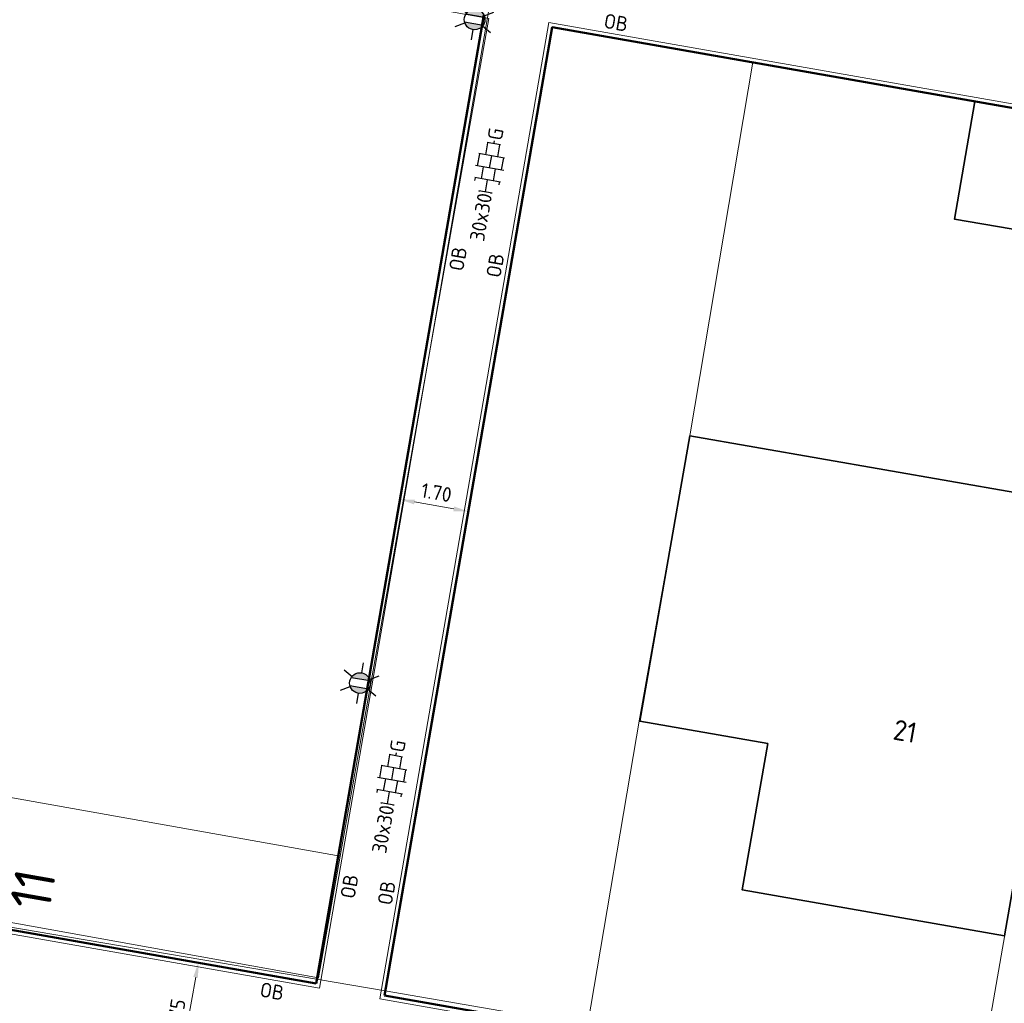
# Model space of a CAD drawing. Header units: metres. Extents: x 2514 to 227642, y 1683 to 852646.
# Tile 286 of 462: x 113922 to 113946, y 426295 to 426320. Entities that reach past the tile are written whole.
import ezdxf
from ezdxf.enums import TextEntityAlignment as Align
from ezdxf.lldxf.tags import DXFTag

# ---------------------------------------------------------------- set-up
doc = ezdxf.new("R2010")
doc.units = ezdxf.units.M
doc.layers.get('Defpoints').update_dxf_attribs({"color": 244, "lineweight": 35})
for name, color, linetype, lineweight in [('B-WE-GR-BEPLANTING_CULTUUR_HEESTERS-GV', 252, 'Continuous', 18), ('B-WE-KG-GRENS_PERCEEL-GV', 252, 'KG-PERCEEL', 18), ('B-WE-OG-BEBOUWING-GV', 4, 'Continuous', 35), ('B-WE-OG-BEBOUWING_HUISNUMMER-T25-200', 7, 'Continuous', 25), ('B-WE-OG-TERREIN_CULTUURSCHEIDING-GV', 252, 'Continuous', 18), ('N-WE-IE-MEUBILAIR_WEGMEUBILAIR_LICHTMAST-S', 7, 'Continuous', 25), ('N-WE-VH-KANTOPSLUITING-T18', 1, 'Continuous', 18), ('N-WE-VH-KANTOPSLUITING_ACHTERKANTBAND-G', 1, 'Continuous', 50), ('N-WE-VH-KANTOPSLUITING_OPSLUITBAND_100X200-G', 1, 'Continuous', 18), ('N-WE-VH-M', 7, 'Continuous', 18), ('N-WE-VH-VERHARDING_TEGEL-S', 1, 'Continuous', 25), ('X-XX-AL-VERWIJZING-S', 7, 'Continuous', 25)]:
    doc.layers.add(name, color=color, linetype=linetype, lineweight=lineweight)
doc.styles.add('NLCS-ISO', font='NLCS-ISO.ttf', dxfattribs={"height": 1.8})
doc.styles.add('NLCS-ISO-M200-T18', font='NLCS-ISO.ttf', dxfattribs={"height": 0.36})
doc.styles.add('NLCS-ISO-M200-T25', font='NLCS-ISO.ttf', dxfattribs={"height": 0.5})
doc.styles.get("Standard").update_dxf_attribs({"font": 'romans'})
tags = doc.linetypes.add('KG-PERCEEL', pattern='A,5.5,-2,["P",Standard,S=1.8,R=0,X=-0.5,Y=-0.9],-2,5.5,-2,[5,NLCS.SHX,S=0.75,R=0,X=0,Y=0],-2', length=19).pattern_tags.tags
tags[6] = DXFTag(74, 10)
doc.dimstyles.new('NLCS-M200-T18-PIJL_L2_H1', dxfattribs={"dimscale": 0.2, "dimtxt": 2.5, "dimasz": 1.8, "dimexe": 2, "dimexo": 2, "dimgap": 0.7, "dimtad": 1, "dimzin": 0, "dimdsep": 46, "dimtxsty": 'NLCS-ISO-M200-T18', "dimcen": 0, "dimdle": 2, "dimclrd": 256, "dimclre": 256, "dimclrt": 1, "dimadec": 1, "dimazin": 0, "dimtfac": 1, "dimtdec": 3, "dimtofl": 0, "dimtmove": 0, "dimatfit": 3, "dimfxl": 2, "dimfxlon": 1, "dimtfillclr": 256, "dimtolj": 1, "dimtzin": 0, "dimlwd": -1, "dimlwe": -1, "dimarcsym": 0})

# ---------------------------------------------------------------- blocks, each defined once
blk = doc.blocks.new('SVH-TEGEL_300X300_DUN_HALFST_KL-SO')
for p, q in [((-1.84, 1.5), (-1.5, 1.5)), ((-1.5, -1.6), (-1.5, 1.6)), ((0, -1.78), (0, 1.78)), ((0, 1.5), (1.5, 1.5)), ((1.5, -1.6), (1.5, 1.6)), ((-3.08, 0.75), (-3, 0.75)), ((-3, -0.83), (-3, 0.83)), ((-3, 0), (-1.5, 0)), ((-1.5, 0.75), (0, 0.75)), ((0, 0), (1.5, 0)), ((1.5, 0.75), (3, 0.75)), ((3, -0.83), (3, 0.83)), ((3, 0), (3.39, 0)), ((-3.08, -0.75), (-3, -0.75)), ((-1.5, -0.75), (0, -0.75)), ((1.5, -0.75), (3, -0.75)), ((-1.84, -1.5), (-1.5, -1.5)), ((0, -1.5), (1.5, -1.5))]:
    blk.add_line(p, q)
at = {"style": 'NLCS-ISO'}
blk.add_attdef('FORMAAT', text='', height=1.8, dxfattribs=at).set_placement((-3.18, 0), align=Align.MIDDLE_RIGHT)
blk.add_attdef('KLEUR', text='', height=1.8, dxfattribs=at).set_placement((3.49, 0), align=Align.MIDDLE_LEFT)
at = {"style": 'NLCS-ISO', "flags": 1}
blk.add_attdef('FUNCTIE', text='', height=1.8, dxfattribs=at).set_placement((0.12, -3.58), align=Align.MIDDLE_CENTER)
blk = doc.blocks.new('*D426')
at = {"layer": 'Defpoints', "color": 0, "transparency": 16777216}
for p in [(113926.365, 426296.377), (113927.235, 426296.224), (113926.758, 426293.516)]:
    blk.add_point(p, dxfattribs=at)
at = {"layer": 'N-WE-VH-M', "transparency": 16777216}
for p, q in [((113926.759, 426296.308), (113925.971, 426296.446)), ((113925.95, 426294.023), (113926.302, 426296.023)), ((113926.282, 426293.599), (113925.494, 426293.738))]:
    blk.add_line(p, q, dxfattribs=at)
for points in [[(113926.243, 426296.033), (113926.361, 426296.012), (113926.365, 426296.377)], [(113925.891, 426294.034), (113926.009, 426294.013), (113925.888, 426293.669)]]:
    blk.add_solid(points, dxfattribs=at)
at = {"layer": 'N-WE-VH-M', "color": 1, "transparency": 16777216, "insert": (113925.811, 426295.078), "char_height": 0.36, "attachment_point": 5, "rotation": 80.0136, "style": 'NLCS-ISO-M200-T18'}
blk.add_mtext('\\A1;2.75', dxfattribs=at)
blk = doc.blocks.new('SAL-VERWIJZING_DOORSNEDE_BOVEN-SO')
for p, q in [((-2, 9), (0, 14)), ((0, 14), (2, 9)), ((2, 9), (-2, 9)), ((0, 0), (0, 9))]:
    blk.add_line(p, q)
at = {"lineweight": 50, "style": 'NLCS-ISO'}
blk.add_attdef('...', text='', height=5, dxfattribs=at).set_placement((-0.05, -1.19), align=Align.TOP_CENTER)
blk = doc.blocks.new('*D677')
at = {"layer": 'Defpoints', "color": 0, "ltscale": 0.2, "transparency": 16777216}
for p in [(113931.321, 426307.762), (113932.996, 426307.467), (113932.996, 426307.467)]:
    blk.add_point(p, dxfattribs=at)
at = {"layer": 'N-WE-VH-M', "ltscale": 0.2, "transparency": 16777216}
for p, q in [((113931.321, 426307.762), (113931.391, 426308.156)), ((113932.996, 426307.467), (113933.065, 426307.861)), ((113931.676, 426307.699), (113932.641, 426307.53))]:
    blk.add_line(p, q, dxfattribs=at)
for points in [[(113931.686, 426307.758), (113931.665, 426307.64), (113931.321, 426307.762)], [(113932.651, 426307.589), (113932.631, 426307.471), (113932.996, 426307.467)]]:
    blk.add_solid(points, dxfattribs=at)
at = {"layer": 'N-WE-VH-M', "ltscale": 0.2, "transparency": 16777216, "insert": (113932.214, 426307.93), "char_height": 0.36, "attachment_point": 5, "rotation": 350.0266, "style": 'NLCS-ISO-M200-T18'}
blk.add_mtext('\\A1;1.70', dxfattribs=at)
blk = doc.blocks.new('N-SIE-WEG_LICHTMAST-SO')
h = blk.add_hatch(color=256)
h.paths.add_polyline_path([(1.16, 0.5, 0.658505), (-1.16, 0.5)])
h.paths.add_polyline_path([(-1.16, -0.5, 0.658505), (1.16, -0.5)])
at = {"flags": 128}
for points in [[(0, 1.27), (0, 2.53)], [(-2.19, 1.27), (-1.1, 0.63)], [(1.1, 0.63), (2.19, 1.27)], [(-1.16, 0.5), (1.16, 0.5)], [(-2.19, -1.27), (-1.1, -0.63)], [(-1.16, -0.5), (1.16, -0.5)], [(2.19, -1.27), (1.1, -0.63)], [(0, -1.27), (0, -2.53)]]:
    blk.add_lwpolyline(points, dxfattribs=at)
at = {"ltscale": 0.5}
blk.add_circle((0, 0), 1.27, dxfattribs=at)
at = {"style": 'NLCS-ISO'}
blk.add_attdef('TYPE', text='', height=1.8, dxfattribs=at).set_placement((0, 2.53), align=Align.BOTTOM_CENTER)

msp = doc.modelspace()

# ---------------------------------------------------------------- linework, layer by layer
at = {"layer": 'B-WE-GR-BEPLANTING_CULTUUR_HEESTERS-GV'}
msp.add_lwpolyline([(113929.848, 426298.996), (113913.2, 426301.96), (113912.668, 426299.009), (113929.318, 426296.008)], close=True, dxfattribs=at)
at = {"layer": 'B-WE-KG-GRENS_PERCEEL-GV', "ltscale": 0.2}
for points in [[(113939.984, 426318.503), (113935.056, 426319.376), (113930.958, 426295.69), (113935.921, 426294.828), (113937.21, 426302.409)], [(113949.614, 426316.797), (113939.984, 426318.503), (113938.45, 426309.376), (113937.21, 426302.409)], [(113955.489, 426315.756), (113949.614, 426316.797), (113945.492, 426293.166), (113951.249, 426292.166)], [(113911.009, 426299.081), (113930.958, 426295.69)]]:
    msp.add_lwpolyline(points, dxfattribs=at)
at = {"layer": 'B-WE-OG-BEBOUWING-GV'}
for points in [[(113949.614, 426316.797), (113945.435, 426317.537), (113944.941, 426314.644), (113949.114, 426313.931)], [(113948.019, 426307.651), (113938.44, 426309.325), (113937.214, 426302.313), (113940.354, 426301.764), (113939.725, 426298.167), (113946.168, 426297.04), (113947.725, 426305.968)]]:
    msp.add_lwpolyline(points, close=True, dxfattribs=at)
at = {"layer": 'B-WE-OG-TERREIN_CULTUURSCHEIDING-GV'}
msp.add_lwpolyline([(113928.99, 426325.242), (113917.748, 426327.195), (113913.2, 426301.96), (113929.848, 426298.996), (113933.498, 426319.578), (113928.125, 426320.541)], close=True, dxfattribs=at)
at = {"layer": 'N-WE-VH-KANTOPSLUITING_ACHTERKANTBAND-G', "ltscale": 0.2}
for p, q in [((113929.263, 426295.867), (113933.379, 426319.657)), ((113935.054, 426319.363), (113930.938, 426295.572))]:
    msp.add_line(p, q, dxfattribs=at)
at = {"layer": 'N-WE-VH-KANTOPSLUITING_ACHTERKANTBAND-G', "ltscale": 0.2, "flags": 128}
msp.add_lwpolyline([(113975.465, 426287.96), (113979.593, 426311.541), (113935.054, 426319.363)], dxfattribs=at)
at = {"layer": 'N-WE-VH-KANTOPSLUITING_ACHTERKANTBAND-G', "ltscale": 0.2}
for points in [[(113929.263, 426295.867), (113912.683, 426298.786)], [(113976.093, 426291.524), (113975.426, 426287.738), (113930.938, 426295.572)]]:
    msp.add_lwpolyline(points, dxfattribs=at)
at = {"layer": 'N-WE-VH-KANTOPSLUITING_OPSLUITBAND_100X200-G', "ltscale": 0.2}
for p, q in [((113933.495, 426319.738), (113929.345, 426295.751)), ((113934.972, 426319.478), (113930.822, 426295.491))]:
    msp.add_line(p, q, dxfattribs=at)
at = {"layer": 'N-WE-VH-KANTOPSLUITING_OPSLUITBAND_100X200-G', "ltscale": 0.2, "flags": 128}
msp.add_lwpolyline([(113975.564, 426287.943), (113979.709, 426311.622), (113934.972, 426319.478)], dxfattribs=at)
at = {"layer": 'N-WE-VH-KANTOPSLUITING_OPSLUITBAND_100X200-G', "ltscale": 0.2}
for points in [[(113929.345, 426295.751), (113912.567, 426298.705)], [(113976.191, 426291.507), (113975.508, 426287.622), (113930.822, 426295.491)]]:
    msp.add_lwpolyline(points, dxfattribs=at)

# ---------------------------------------------------------------- block references
at = {"layer": 'N-WE-IE-MEUBILAIR_WEGMEUBILAIR_LICHTMAST-S', "xscale": 0.2, "yscale": 0.2, "zscale": 0.2, "rotation": 350.1566500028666}
for p in [(113933.152, 426319.554), (113930.336, 426303.251)]:
    msp.add_blockref('N-SIE-WEG_LICHTMAST-SO', p, dxfattribs=at)
at = {"layer": 'N-WE-VH-VERHARDING_TEGEL-S', "xscale": 0.2, "yscale": 0.2, "zscale": 0.2, "rotation": 80.01356216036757}
for p in [(113933.521, 426315.908), (113931.117, 426300.872)]:
    msp.add_blockref('SVH-TEGEL_300X300_DUN_HALFST_KL-SO', p, dxfattribs=at).add_auto_attribs({'FORMAAT': '30x30', 'KLEUR': 'G'})
at = {"layer": 'X-XX-AL-VERWIJZING-S', "ltscale": 0.2, "xscale": 0.2, "yscale": 0.2, "zscale": 0.2, "rotation": 80.05004763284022}
msp.add_blockref('SAL-VERWIJZING_DOORSNEDE_BOVEN-SO', (113921.576, 426298.323), dxfattribs=at).add_auto_attribs({'...': '11'})

# ---------------------------------------------------------------- texts
at = {"layer": 'B-WE-OG-BEBOUWING_HUISNUMMER-T25-200', "style": 'NLCS-ISO-M200-T25'}
msp.add_text('21', height=0.5, rotation=350, dxfattribs=at).set_placement((113943.726, 426302.067), align=Align.MIDDLE)
at = {"layer": 'N-WE-VH-KANTOPSLUITING-T18', "style": 'NLCS-ISO-M200-T18'}
for rotation, p in [(350.05, (113936.305, 426319.352)), (80.1086, (113932.87, 426313.352)), (80.1086, (113933.784, 426313.191)), (80.1086, (113930.203, 426297.934)), (80.1086, (113931.116, 426297.774)), (350.05, (113927.856, 426295.553))]:
    msp.add_text('OB', height=0.36, rotation=rotation, dxfattribs=at).set_placement(p)

# ---------------------------------------------------------------- dimensions: what is measured, and where the dimension line sits
at = {"layer": 'N-WE-VH-M', "ltscale": 0.2}
dim = msp.add_aligned_dim(p1=(113931.321, 426307.762), p2=(113932.996, 426307.467), distance=0, dimstyle='NLCS-M200-T18-PIJL_L2_H1', override={"dimclrt": 256}, dxfattribs=at)
dim.commit()
dim.dimension.update_dxf_attribs({"geometry": '*D677', "text_midpoint": (113932.214, 426307.93)})
at = {"layer": 'N-WE-VH-M'}
dim = msp.add_linear_dim(base=(113926.365, 426296.377), p1=(113926.758, 426293.516), p2=(113927.235, 426296.224), angle=80.0136, dimstyle='NLCS-M200-T18-PIJL_L2_H1', override={"dimclrt": 1}, dxfattribs=at)
dim.commit()
dim.dimension.update_dxf_attribs({"geometry": '*D426', "text_midpoint": (113925.811, 426295.078)})

doc.saveas('drawing.dxf')
